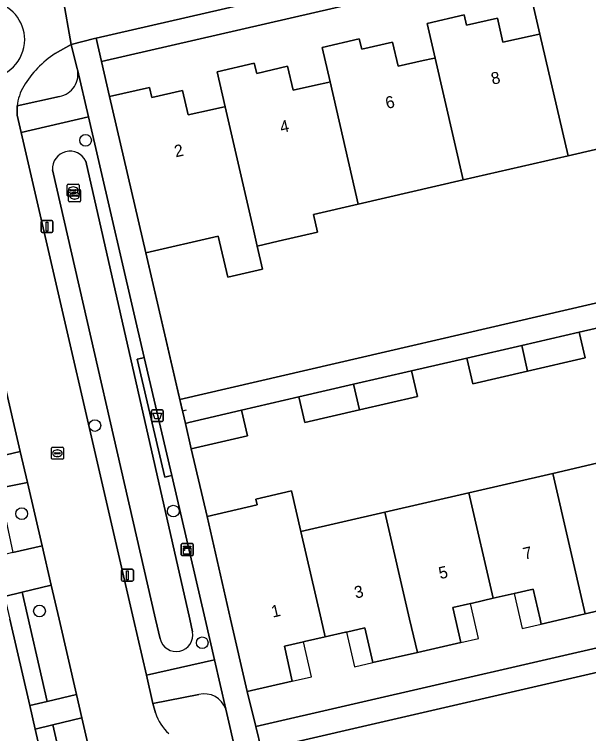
# Model space of a CAD drawing. Extents: x 156412 to 157779, y 382335 to 383768.
# Drawn here: x 156700.6 to 156748.6, y 382740.4 to 382800.5 of the extents above; entities that cross this region are included whole.
import ezdxf

# ---------------------------------------------------------------- set-up
doc = ezdxf.new("R2010")
doc.units = 0
for name, color, linetype in [('IMGEO_Afvalbak', 7, 'Continuous'), ('IMGEO_Berm_groen', 7, 'Continuous'), ('IMGEO_Boom', 7, 'Continuous'), ('IMGEO_Erf', 7, 'Continuous'), ('IMGEO_Fietspad_open', 7, 'Continuous'), ('IMGEO_Greppel_droge_sloot', 7, 'Continuous'), ('IMGEO_Groenvoorziening', 7, 'Continuous'), ('IMGEO_Haag', 7, 'Continuous'), ('IMGEO_Kast', 7, 'Continuous'), ('IMGEO_Kolk', 7, 'Continuous'), ('IMGEO_Lichtmast', 7, 'Continuous'), ('IMGEO_Muur', 7, 'Continuous'), ('IMGEO_Pand', 7, 'Continuous'), ('IMGEO_Pand_nummerreeks', 7, 'Continuous'), ('IMGEO_Pand_overbouw', 7, 'Continuous'), ('IMGEO_Parkeervlak_halfverhard', 7, 'Continuous'), ('IMGEO_Rijbaan_lokaal_gesloten', 7, 'Continuous'), ('IMGEO_Rijbaan_lokaal_open', 7, 'Continuous'), ('IMGEO_Rioolput', 7, 'Continuous'), ('IMGEO_Voetpad_open', 7, 'Continuous')]:
    doc.layers.add(name, color=color, linetype=linetype)

msp = doc.modelspace()

# ---------------------------------------------------------------- linework, layer by layer
at = {"layer": 'IMGEO_Afvalbak'}
for p, q in [((156712.075, 382766.6), (156712.075, 382767.4)), ((156712.075, 382767.4), (156712.075, 382766.6)), ((156712.175, 382767.5), (156712.965, 382767.5)), ((156712.965, 382767.5), (156712.175, 382767.5)), ((156713.065, 382767.4), (156713.065, 382766.6)), ((156713.065, 382766.6), (156713.065, 382767.4)), ((156712.965, 382766.5), (156712.175, 382766.5)), ((156712.175, 382766.5), (156712.965, 382766.5))]:
    msp.add_line(p, q, dxfattribs=at)
msp.add_lwpolyline([(156712.218, 382767.214), (156712.922, 382767.214), (156712.773, 382766.744), (156712.367, 382766.744), (156712.218, 382767.214)], dxfattribs=at)
for centre, start, end in [((156712.175, 382767.4), 90, 180), ((156712.175, 382767.4), 90, 180), ((156712.965, 382767.4), 0, 90), ((156712.965, 382767.4), 360, 90), ((156712.175, 382766.6), 180, 270), ((156712.175, 382766.6), 180, 270), ((156712.965, 382766.6), 270, 0), ((156712.965, 382766.6), 270, 0)]:
    msp.add_arc(centre, 0.1, start, end, dxfattribs=at)
at = {"layer": 'IMGEO_Berm_groen'}
for points in [[(156705.887, 382795.997), (156705.372, 382798.026), (156704.047, 382797.274)], [(156700.869, 382792.878), (156704.405, 382793.672)], [(156706.6, 382788.257), (156715.273, 382750), (156715.513, 382748.943)], [(156712.807, 382748.354), (156712.43, 382750), (156703.82, 382787.544)], [(156716.031, 382743.686), (156712.196, 382742.952), (156712.42, 382742.154)], [(156719.193, 382738.591), (156718.281, 382742.462)]]:
    msp.add_lwpolyline(points, dxfattribs=at)
for points in [[(156706.821, 382791.977), (156701.203, 382790.673), (156710.587, 382750), (156711.667, 382745.32), (156717.343, 382746.598), (156716.554, 382750), (156713.773, 382761.993), (156713.545, 382761.94), (156713.189, 382761.858), (156710.899, 382771.732), (156711.27, 382771.818), (156711.484, 382771.868)], [(156701.278, 382752.242), (156699.805, 382751.887), (156700.241, 382750), (156701.911, 382742.773), (156703.385, 382743.12)], [(156703.843, 382741.156), (156702.367, 382740.796), (156704.27, 382732.594), (156705.732, 382732.947)]]:
    msp.add_lwpolyline(points, close=True, dxfattribs=at)
for centre, radius, start, end in [((156708.737, 382790.161), 8.52, 123.40022, 149.19885), ((156704.054, 382795.531), 1.891, 280.69524, 14.27631), ((156704.705, 382792.511), 3.853, 148.50846, 174.53813), ((156705.276, 382787.644), 1.459, 24.85844, 183.91129), ((156714.154, 382748.675), 1.385, 193.41057, 11.14886), ((156716.517, 382741.9), 1.851, 17.67136, 105.23626), ((156716.548, 382743.573), 4.366, 198.97423, 226.05843)]:
    msp.add_arc(centre, radius, start, end, dxfattribs=at)
at = {"layer": 'IMGEO_Boom'}
for centre in [(156706.581, 382790.011), (156707.359, 382766.176), (156701.247, 382758.808), (156713.907, 382759.028), (156702.733, 382750.674), (156716.322, 382748.021)]:
    msp.add_circle(centre, 0.489, dxfattribs=at)
at = {"layer": 'IMGEO_Erf'}
for points in [[(156778.432, 382812.831), (156707.908, 382796.596), (156708.578, 382793.666), (156711.909, 382794.434), (156712.105, 382793.576), (156714.679, 382794.165), (156715.143, 382792.137), (156717.172, 382792.587), (156718.043, 382792.78), (156718.228, 382792.821), (156717.559, 382795.733), (156720.67, 382796.464), (156720.871, 382795.607), (156723.441, 382796.212), (156723.917, 382794.187), (156725.771, 382794.61), (156726.813, 382794.848), (156726.991, 382794.889), (156726.333, 382797.761), (156729.436, 382798.481), (156729.635, 382797.624), (156732.207, 382798.221), (156732.677, 382796.194), (156734.774, 382796.666), (156735.575, 382796.846), (156735.762, 382796.888), (156735.098, 382799.784), (156738.198, 382800.496), (156738.395, 382799.638), (156740.968, 382800.229), (156741.434, 382798.202), (156743.71, 382798.709), (156744.333, 382798.848), (156744.524, 382798.891), (156743.854, 382801.802)], [(156755.634, 382790.738), (156746.866, 382788.718), (156738.098, 382786.698), (156729.33, 382784.678), (156725.618, 382783.823), (156725.959, 382782.342), (156722.675, 382781.585), (156720.905, 382781.177), (156721.357, 382779.23), (156718.446, 382778.569), (156717.658, 382781.989), (156711.612, 382780.598), (156714.452, 382768.346), (156755.297, 382777.813)], [(156752.419, 382775.048), (156747.802, 382773.98), (156748.297, 382771.84), (156743.493, 382770.728), (156738.918, 382769.67), (156738.423, 382771.81), (156733.796, 382770.739), (156734.292, 382768.594), (156729.462, 382767.477), (156724.894, 382766.42), (156724.398, 382768.565), (156719.606, 382767.456), (156720.098, 382765.315), (156715.402, 382764.232), (156716.721, 382758.574), (156720.913, 382759.546), (156720.8, 382760.033), (156723.763, 382760.72), (156724.554, 382757.308), (156731.564, 382758.932), (156738.582, 382760.557), (156745.585, 382762.179), (156752.593, 382763.802)], [(156751.919, 382751.283), (156748.299, 382750.443), (156746.392, 382750), (156744.626, 382749.59), (156744.533, 382750), (156743.967, 382752.498), (156742.374, 382752.136), (156740.621, 382751.739), (156738.879, 382751.343), (156738.733, 382751.31), (156737.248, 382750.973), (156737.468, 382750), (156737.914, 382748.04), (156734.289, 382747.217), (156730.554, 382746.369), (156729.897, 382749.266), (156728.371, 382748.92), (156728.271, 382748.897), (156726.59, 382748.515), (156724.857, 382748.122), (156724.78, 382748.104), (156723.178, 382747.741), (156723.844, 382744.809), (156720.079, 382743.958), (156720.792, 382741.02), (156759.674, 382750)]]:
    msp.add_lwpolyline(points, dxfattribs=at)
at = {"layer": 'IMGEO_Fietspad_open'}
msp.add_lwpolyline([(156701.127, 382763.998), (156698.872, 382763.466), (156697.255, 382763.084), (156697.809, 382760.618), (156699.337, 382760.93), (156701.724, 382761.418)], close=True, dxfattribs=at)
at = {"layer": 'IMGEO_Greppel_droge_sloot'}
for points in [[(156715.513, 382748.943), (156715.273, 382750), (156706.6, 382788.257)], [(156703.82, 382787.544), (156712.43, 382750), (156712.807, 382748.354)]]:
    msp.add_lwpolyline(points, dxfattribs=at)
for centre, radius, start, end in [((156705.276, 382787.644), 1.459, 24.85844, 183.91129), ((156714.154, 382748.675), 1.385, 193.41057, 11.14886)]:
    msp.add_arc(centre, radius, start, end, dxfattribs=at)
at = {"layer": 'IMGEO_Groenvoorziening'}
msp.add_lwpolyline([(156711.484, 382771.868), (156711.27, 382771.818), (156710.899, 382771.732), (156713.189, 382761.858), (156713.545, 382761.94), (156713.773, 382761.993)], close=True, dxfattribs=at)
at = {"layer": 'IMGEO_Haag'}
msp.add_lwpolyline([(156711.484, 382771.868), (156711.27, 382771.818), (156710.899, 382771.732), (156713.189, 382761.858), (156713.545, 382761.94), (156713.773, 382761.993)], close=True, dxfattribs=at)
at = {"layer": 'IMGEO_Kast'}
for p, q in [((156714.572, 382755.384), (156714.572, 382756.225)), ((156714.572, 382756.225), (156714.572, 382755.384)), ((156714.647, 382756.309), (156715.488, 382756.309)), ((156715.488, 382756.309), (156714.647, 382756.309)), ((156715.572, 382756.234), (156715.572, 382755.393)), ((156715.572, 382755.393), (156715.572, 382756.234)), ((156715.497, 382755.309), (156714.656, 382755.309)), ((156714.656, 382755.309), (156715.497, 382755.309))]:
    msp.add_line(p, q, dxfattribs=at)
for points in [[(156714.767, 382756.099), (156715.367, 382756.099), (156715.367, 382756.014), (156714.767, 382756.014), (156714.767, 382756.099)], [(156714.767, 382755.924), (156715.367, 382755.924), (156715.367, 382755.435), (156714.767, 382755.435), (156714.767, 382755.924)]]:
    msp.add_lwpolyline(points, dxfattribs=at)
msp.add_circle((156714.851, 382755.773), 0.0377, dxfattribs=at)
for centre, start, end in [((156714.65, 382756.231), 92.4484, 184.28452), ((156714.65, 382756.231), 92.4484, 184.28452), ((156715.494, 382756.231), 2.4484, 94.28452), ((156715.494, 382756.231), 2.4484, 94.28452), ((156714.65, 382755.387), 182.4484, 274.28452), ((156714.65, 382755.387), 182.4484, 274.28452), ((156715.494, 382755.387), 272.4484, 4.28452), ((156715.494, 382755.387), 272.4484, 4.28452)]:
    msp.add_arc(centre, 0.0779, start, end, dxfattribs=at)
at = {"layer": 'IMGEO_Kolk'}
for p, q in [((156705.042, 382785.41), (156705.042, 382786.262)), ((156705.117, 382786.336), (156705.969, 382786.336)), ((156706.043, 382786.262), (156706.043, 382785.41)), ((156705.163, 382784.955), (156705.163, 382785.807)), ((156705.238, 382785.881), (156706.09, 382785.881)), ((156705.301, 382785.83), (156705.301, 382785.842)), ((156705.739, 382785.793), (156705.341, 382785.793)), ((156705.344, 382785.879), (156705.742, 382785.879)), ((156705.553, 382785.556), (156705.528, 382785.556)), ((156705.53, 382786.116), (156705.555, 382786.116)), ((156705.651, 382785.661), (156705.676, 382785.661)), ((156705.785, 382785.842), (156705.785, 382785.83)), ((156706.164, 382785.807), (156706.164, 382784.955)), ((156705.969, 382785.336), (156705.117, 382785.336)), ((156705.422, 382785.375), (156705.422, 382785.387)), ((156705.86, 382785.338), (156705.462, 382785.338)), ((156705.465, 382785.424), (156705.863, 382785.424)), ((156705.674, 382785.101), (156705.649, 382785.101)), ((156705.906, 382785.387), (156705.906, 382785.375)), ((156706.09, 382784.881), (156705.238, 382784.881))]:
    msp.add_line(p, q, dxfattribs=at)
for points in [[(156705.042, 382785.41), (156705.042, 382786.262)], [(156705.117, 382786.336), (156705.969, 382786.336)], [(156706.043, 382786.262), (156706.043, 382785.41)], [(156705.163, 382784.955), (156705.163, 382785.807)], [(156705.238, 382785.881), (156706.09, 382785.881)], [(156706.164, 382785.807), (156706.164, 382784.955)], [(156705.969, 382785.336), (156705.117, 382785.336)], [(156706.09, 382784.881), (156705.238, 382784.881)]]:
    msp.add_lwpolyline(points, dxfattribs=at)
for centre, radius, start, end in [((156705.119, 382786.26), 0.0765, 91.55205, 178.44795), ((156705.119, 382786.26), 0.0765, 91.55205, 178.44795), ((156705.967, 382786.26), 0.0765, 1.55205, 88.44795), ((156705.967, 382786.26), 0.0765, 1.55205, 88.44795), ((156705.24, 382785.805), 0.0765, 91.55205, 178.44795), ((156705.24, 382785.805), 0.0765, 91.55205, 178.44795), ((156705.341, 382785.839), 0.0403, 85.87752, 175.75265), ((156705.338, 382785.829), 0.0366, 178.93798, 274.71019), ((156705.742, 382785.836), 0.043, 264.86636, 352.45326), ((156705.746, 382785.841), 0.0386, 1.73085, 96.63898), ((156706.088, 382785.805), 0.0765, 1.55205, 88.44795), ((156706.088, 382785.805), 0.0765, 1.55205, 88.44795), ((156705.119, 382785.412), 0.0765, 181.55205, 268.44795), ((156705.119, 382785.412), 0.0765, 181.55205, 268.44795), ((156705.24, 382784.957), 0.0765, 181.55205, 268.44795), ((156705.24, 382784.957), 0.0765, 181.55205, 268.44795), ((156705.462, 382785.384), 0.0403, 85.87752, 175.75265), ((156705.459, 382785.374), 0.0366, 178.93798, 274.71019), ((156705.863, 382785.381), 0.043, 264.86636, 352.45326), ((156705.867, 382785.386), 0.0386, 1.73085, 96.63898), ((156705.967, 382785.412), 0.0765, 271.55205, 358.44795), ((156705.967, 382785.412), 0.0765, 271.55205, 358.44795), ((156706.088, 382784.957), 0.0765, 271.55205, 358.44795), ((156706.088, 382784.957), 0.0765, 271.55205, 358.44795)]:
    msp.add_arc(centre, radius, start, end, dxfattribs=at)
for centre, major_axis, ratio, start_param, end_param in [((156705.529, 382785.836), (-0.387, 0.002), 0.722429, 4.712389, 7.853982), ((156705.65, 382785.381), (-0.387, 0.002), 0.722429, 4.712389, 7.853982), ((156705.554, 382785.836), (-0.39, 0.002), 0.717154, 1.570796, 4.712389), ((156705.675, 382785.381), (-0.39, 0.002), 0.717154, 1.570796, 4.712389)]:
    msp.add_ellipse(centre, major_axis=major_axis, ratio=ratio, start_param=start_param, end_param=end_param, dxfattribs=at)
at = {"layer": 'IMGEO_Lichtmast'}
for p, q in [((156702.858, 382782.397), (156702.858, 382783.197)), ((156702.858, 382783.197), (156702.858, 382782.397)), ((156702.958, 382783.297), (156703.748, 382783.297)), ((156703.748, 382783.297), (156702.958, 382783.297)), ((156703.848, 382783.197), (156703.848, 382782.397)), ((156703.848, 382782.397), (156703.848, 382783.197)), ((156703.748, 382782.297), (156702.958, 382782.297)), ((156702.958, 382782.297), (156703.748, 382782.297)), ((156709.577, 382753.261), (156709.577, 382754.061)), ((156709.577, 382754.061), (156709.577, 382753.261)), ((156709.677, 382754.161), (156710.467, 382754.161)), ((156710.467, 382754.161), (156709.677, 382754.161)), ((156710.567, 382754.061), (156710.567, 382753.261)), ((156710.567, 382753.261), (156710.567, 382754.061)), ((156710.467, 382753.161), (156709.677, 382753.161)), ((156709.677, 382753.161), (156710.467, 382753.161))]:
    msp.add_line(p, q, dxfattribs=at)
for points in [[(156703.278, 382783.172), (156703.428, 382783.172), (156703.428, 382782.422), (156703.278, 382782.422), (156703.278, 382783.172)], [(156709.997, 382754.036), (156710.147, 382754.036), (156710.147, 382753.286), (156709.997, 382753.286), (156709.997, 382754.036)]]:
    msp.add_lwpolyline(points, dxfattribs=at)
for centre, start, end in [((156702.958, 382783.197), 90, 180), ((156702.958, 382783.197), 90, 180), ((156703.748, 382783.197), 0, 90), ((156703.748, 382783.197), 360, 90), ((156702.958, 382782.397), 180, 270), ((156702.958, 382782.397), 180, 270), ((156703.748, 382782.397), 270, 0), ((156703.748, 382782.397), 270, 0), ((156709.677, 382754.061), 90, 180), ((156709.677, 382754.061), 90, 180), ((156710.467, 382754.061), 0, 90), ((156710.467, 382754.061), 360, 90), ((156709.677, 382753.261), 180, 270), ((156709.677, 382753.261), 180, 270), ((156710.467, 382753.261), 270, 0), ((156710.467, 382753.261), 270, 0)]:
    msp.add_arc(centre, 0.1, start, end, dxfattribs=at)
at = {"layer": 'IMGEO_Muur'}
for points in [[(156714.968, 382767.446), (156714.676, 382767.379), (156711.612, 382780.598)], [(156716.721, 382758.574), (156715.402, 382764.232)]]:
    msp.add_lwpolyline(points, dxfattribs=at)
at = {"layer": 'IMGEO_Pand'}
for points in [[(156753.294, 382800.894), (156753.109, 382800.853), (156752.332, 382800.682), (156750.209, 382800.213), (156749.747, 382802.241), (156747.173, 382801.655), (156746.977, 382802.513), (156743.854, 382801.802), (156744.524, 382798.891), (156746.866, 382788.718), (156755.634, 382790.738)], [(156744.524, 382798.891), (156744.333, 382798.848), (156743.71, 382798.709), (156741.434, 382798.202), (156740.968, 382800.229), (156738.395, 382799.638), (156738.198, 382800.496), (156735.098, 382799.784), (156735.762, 382796.888), (156738.098, 382786.698), (156746.866, 382788.718)], [(156735.762, 382796.888), (156735.575, 382796.846), (156734.774, 382796.666), (156732.677, 382796.194), (156732.207, 382798.221), (156729.635, 382797.624), (156729.436, 382798.481), (156726.333, 382797.761), (156726.991, 382794.889), (156729.33, 382784.678), (156738.098, 382786.698)], [(156726.991, 382794.889), (156726.813, 382794.848), (156725.771, 382794.61), (156723.917, 382794.187), (156723.441, 382796.212), (156720.871, 382795.607), (156720.67, 382796.464), (156717.559, 382795.733), (156718.228, 382792.821), (156720.561, 382782.658), (156720.905, 382781.177), (156722.675, 382781.585), (156725.959, 382782.342), (156725.618, 382783.823), (156729.33, 382784.678)], [(156718.228, 382792.821), (156718.043, 382792.78), (156717.172, 382792.587), (156715.143, 382792.137), (156714.679, 382794.165), (156712.105, 382793.576), (156711.909, 382794.434), (156708.578, 382793.666), (156711.612, 382780.598), (156717.658, 382781.989), (156718.446, 382778.569), (156721.357, 382779.23), (156720.905, 382781.177), (156720.561, 382782.658)], [(156742.998, 382772.868), (156743.493, 382770.728), (156748.297, 382771.84), (156747.802, 382773.98)], [(156742.998, 382772.868), (156738.423, 382771.81), (156738.918, 382769.67), (156743.493, 382770.728)], [(156729.462, 382767.477), (156734.292, 382768.594), (156733.796, 382770.739), (156728.963, 382769.621)], [(156729.462, 382767.477), (156728.963, 382769.621), (156724.398, 382768.565), (156724.894, 382766.42)], [(156719.606, 382767.456), (156715.207, 382766.425), (156714.914, 382766.356), (156715.402, 382764.232), (156720.098, 382765.315)], [(156752.593, 382763.802), (156745.585, 382762.179), (156748.299, 382750.443), (156751.919, 382751.283), (156751.253, 382754.216), (156752.766, 382754.559), (156752.884, 382754.586), (156754.636, 382754.984)], [(156748.299, 382750.443), (156745.585, 382762.179), (156738.582, 382760.557), (156740.621, 382751.739), (156742.374, 382752.136), (156743.967, 382752.498), (156744.533, 382750), (156744.626, 382749.59), (156746.392, 382750)], [(156724.554, 382757.308), (156723.763, 382760.72), (156720.8, 382760.033), (156720.913, 382759.546), (156716.721, 382758.574), (156718.691, 382750), (156720.079, 382743.958), (156723.844, 382744.809), (156723.178, 382747.741), (156724.78, 382748.104), (156724.857, 382748.122), (156726.59, 382748.515), (156726.246, 382750)], [(156738.582, 382760.557), (156731.564, 382758.932), (156733.642, 382750), (156734.289, 382747.217), (156737.914, 382748.04), (156737.468, 382750), (156737.248, 382750.973), (156738.733, 382751.31), (156738.879, 382751.343), (156740.621, 382751.739)], [(156731.564, 382758.932), (156724.554, 382757.308), (156726.246, 382750), (156726.59, 382748.515), (156728.271, 382748.897), (156728.371, 382748.92), (156729.897, 382749.266), (156730.554, 382746.369), (156734.289, 382747.217), (156733.642, 382750)]]:
    msp.add_lwpolyline(points, close=True, dxfattribs=at)
at = {"layer": 'IMGEO_Pand_overbouw'}
for points in [[(156743.967, 382752.498), (156742.374, 382752.136), (156743.036, 382749.221), (156744.626, 382749.59), (156744.533, 382750)], [(156739.4, 382748.377), (156738.733, 382751.31), (156737.248, 382750.973), (156737.468, 382750), (156737.914, 382748.04)], [(156730.554, 382746.369), (156729.897, 382749.266), (156728.371, 382748.92), (156729.028, 382746.023)], [(156725.445, 382745.171), (156724.78, 382748.104), (156723.178, 382747.741), (156723.844, 382744.809)]]:
    msp.add_lwpolyline(points, close=True, dxfattribs=at)
at = {"layer": 'IMGEO_Parkeervlak_halfverhard'}
for points in [[(156699.724, 382770.058), (156697.512, 382769.539), (156698.872, 382763.466), (156701.127, 382763.998)], [(156701.724, 382761.418), (156699.337, 382760.93), (156700.512, 382755.552), (156702.948, 382756.114)], [(156704.362, 382750), (156703.708, 382752.829), (156701.278, 382752.242), (156703.385, 382743.12), (156705.819, 382743.692)], [(156706.272, 382741.749), (156703.843, 382741.156), (156705.732, 382732.947), (156708.162, 382733.534)]]:
    msp.add_lwpolyline(points, close=True, dxfattribs=at)
at = {"layer": 'IMGEO_Rijbaan_lokaal_gesloten'}
for points in [[(156925.817, 382853.068), (156855.39, 382836.785), (156816.178, 382827.739), (156776.982, 382818.697), (156706.623, 382802.451), (156704.67, 382802.003), (156705.372, 382798.026), (156707.336, 382798.509), (156707.464, 382798.538), (156780.281, 382815.295), (156817.084, 382823.811), (156856.378, 382832.904)], [(156704.047, 382797.274), (156705.372, 382798.026), (156704.67, 382802.003)], [(156712.42, 382742.154), (156712.196, 382742.952), (156711.667, 382745.32), (156710.587, 382750), (156701.203, 382790.673), (156700.871, 382792.113), (156700.869, 382792.878)], [(156699.724, 382770.058), (156701.127, 382763.998), (156701.724, 382761.418), (156702.948, 382756.114), (156703.708, 382752.829), (156704.362, 382750), (156705.819, 382743.692), (156706.272, 382741.749), (156708.162, 382733.534), (156708.954, 382730.099), (156709.882, 382726.123), (156710.326, 382724.181), (156712.181, 382716.101), (156712.964, 382712.68), (156714.49, 382706.267), (156714.882, 382704.592), (156715.816, 382700.601), (156716.61, 382697.269), (156719.479, 382684.929), (156720.255, 382681.599)], [(156830.11, 382764.227), (156721.265, 382739.07)]]:
    msp.add_lwpolyline(points, dxfattribs=at)
for centre, radius, start, end in [((156698.284, 382798.422), 3.209, 0.01331, 81.44456), ((156698.285, 382798.424), 3.209, 180.00893, 359.99107), ((156708.737, 382790.161), 8.52, 123.40022, 149.19885), ((156704.705, 382792.511), 3.853, 148.50846, 174.53813), ((156716.548, 382743.573), 4.366, 198.97423, 226.05843)]:
    msp.add_arc(centre, radius, start, end, dxfattribs=at)
at = {"layer": 'IMGEO_Rijbaan_lokaal_open'}
msp.add_lwpolyline([(156702.948, 382756.114), (156700.512, 382755.552), (156699.031, 382755.211), (156699.805, 382751.887), (156701.278, 382752.242), (156703.708, 382752.829)], close=True, dxfattribs=at)
for centre, start, end in [((156698.284, 382798.422), 0.01331, 81.44456), ((156698.285, 382798.424), 180.00893, 359.99107)]:
    msp.add_arc(centre, 3.209, start, end, dxfattribs=at)
at = {"layer": 'IMGEO_Rioolput'}
for p, q in [((156703.727, 382763.433), (156703.727, 382764.285)), ((156703.802, 382764.359), (156704.654, 382764.359)), ((156704.029, 382763.902), (156704.427, 382763.902)), ((156704.215, 382764.139), (156704.24, 382764.139)), ((156704.728, 382764.285), (156704.728, 382763.433)), ((156704.654, 382763.359), (156703.802, 382763.359)), ((156703.986, 382763.853), (156703.986, 382763.865)), ((156704.424, 382763.816), (156704.026, 382763.816)), ((156704.238, 382763.579), (156704.213, 382763.579)), ((156704.47, 382763.865), (156704.47, 382763.853))]:
    msp.add_line(p, q, dxfattribs=at)
for points in [[(156703.727, 382763.433), (156703.727, 382764.285)], [(156703.802, 382764.359), (156704.654, 382764.359)], [(156704.728, 382764.285), (156704.728, 382763.433)], [(156704.654, 382763.359), (156703.802, 382763.359)]]:
    msp.add_lwpolyline(points, dxfattribs=at)
for centre, radius, start, end in [((156703.804, 382764.283), 0.0765, 91.55205, 178.44795), ((156703.804, 382764.283), 0.0765, 91.55205, 178.44795), ((156704.026, 382763.862), 0.0403, 85.87752, 175.75265), ((156704.431, 382763.864), 0.0386, 1.73085, 96.63898), ((156704.652, 382764.283), 0.0765, 1.55205, 88.44795), ((156704.652, 382764.283), 0.0765, 1.55205, 88.44795), ((156703.804, 382763.435), 0.0765, 181.55205, 268.44795), ((156703.804, 382763.435), 0.0765, 181.55205, 268.44795), ((156704.023, 382763.852), 0.0366, 178.93798, 274.71019), ((156704.427, 382763.859), 0.043, 264.86636, 352.45326), ((156704.652, 382763.435), 0.0765, 271.55205, 358.44795), ((156704.652, 382763.435), 0.0765, 271.55205, 358.44795)]:
    msp.add_arc(centre, radius, start, end, dxfattribs=at)
for centre, major_axis, ratio, start_param, end_param in [((156704.214, 382763.859), (-0.387, 0.002), 0.722429, 4.712389, 7.853982), ((156704.239, 382763.859), (-0.39, 0.002), 0.717154, 1.570796, 4.712389)]:
    msp.add_ellipse(centre, major_axis=major_axis, ratio=ratio, start_param=start_param, end_param=end_param, dxfattribs=at)
at = {"layer": 'IMGEO_Voetpad_open'}
for points in [[(156852.727, 382829.996), (156854.08, 382830.294), (156856.714, 382830.844), (156856.91, 382830.891), (156859.126, 382831.425), (156927.114, 382847.315), (156926.664, 382849.268), (156923.197, 382848.454), (156856.378, 382832.904), (156817.084, 382823.811), (156780.281, 382815.295), (156707.464, 382798.538), (156707.908, 382796.596), (156778.432, 382812.831), (156780.962, 382813.412), (156782.34, 382813.73)], [(156708.578, 382793.666), (156707.908, 382796.596), (156707.464, 382798.538), (156707.336, 382798.509), (156705.372, 382798.026), (156705.887, 382795.997), (156705.913, 382795.934), (156706.821, 382791.977), (156711.484, 382771.868), (156713.773, 382761.993), (156716.554, 382750), (156717.343, 382746.598), (156718.281, 382742.462), (156719.193, 382738.591), (156721.265, 382739.07), (156720.792, 382741.02), (156720.079, 382743.958), (156718.691, 382750), (156716.721, 382758.574), (156715.402, 382764.232), (156714.914, 382766.356), (156714.452, 382768.346), (156711.612, 382780.598)], [(156830.11, 382764.227), (156940.449, 382789.73), (156940.042, 382791.626), (156869.58, 382775.359), (156866.975, 382774.768), (156865.597, 382774.441), (156795.182, 382758.201), (156793.73, 382757.867), (156791.208, 382757.283), (156759.674, 382750), (156720.792, 382741.02), (156721.265, 382739.07)], [(156785.319, 382782.658), (156784.918, 382784.438), (156784.837, 382784.421), (156782.042, 382783.801), (156758.348, 382778.532), (156755.297, 382777.813), (156714.452, 382768.346), (156714.914, 382766.356), (156715.207, 382766.425), (156719.606, 382767.456), (156724.398, 382768.565), (156728.963, 382769.621), (156733.796, 382770.739), (156738.423, 382771.81), (156742.998, 382772.868), (156747.802, 382773.98), (156752.419, 382775.048), (156757.023, 382776.113), (156761.808, 382777.22), (156766.454, 382778.295), (156771.048, 382779.358), (156775.843, 382780.467), (156780.645, 382781.578)], [(156705.819, 382743.692), (156703.385, 382743.12), (156701.911, 382742.773), (156702.367, 382740.796), (156703.843, 382741.156), (156706.272, 382741.749)]]:
    msp.add_lwpolyline(points, close=True, dxfattribs=at)
for points in [[(156704.405, 382793.672), (156700.869, 382792.878), (156700.871, 382792.113), (156701.203, 382790.673), (156706.821, 382791.977), (156705.913, 382795.934), (156705.887, 382795.997)], [(156716.343, 382680.694), (156715.565, 382684.002), (156712.658, 382696.368), (156711.878, 382699.681), (156710.961, 382703.608), (156709.064, 382711.734), (156708.273, 382715.121), (156706.432, 382723.261), (156705.956, 382725.238), (156705.056, 382729.161), (156704.27, 382732.594), (156702.367, 382740.796), (156701.911, 382742.773), (156700.241, 382750)], [(156717.343, 382746.598), (156711.667, 382745.32), (156712.196, 382742.952), (156716.031, 382743.686)], [(156718.281, 382742.462), (156717.343, 382746.598)]]:
    msp.add_lwpolyline(points, dxfattribs=at)
for centre, radius, start, end in [((156704.054, 382795.531), 1.891, 280.69524, 14.27631), ((156716.517, 382741.9), 1.851, 17.67136, 105.23626)]:
    msp.add_arc(centre, radius, start, end, dxfattribs=at)

# ---------------------------------------------------------------- texts
at = {"layer": 'IMGEO_Pand_nummerreeks'}
for s, rotation, p in [('8', 12.9202, (156740.564, 382794.649)), ('6', 12.9202, (156731.745, 382792.625)), ('4', 12.9202, (156722.928, 382790.603)), ('2', 12.9202, (156714.109, 382788.58)), ('7', 12.95768, (156743.233, 382754.953)), ('5', 12.96031, (156736.187, 382753.332)), ('3', 12.96031, (156729.142, 382751.711)), ('1', 12.96031, (156722.207, 382750.115))]:
    msp.add_text(s, height=1, rotation=rotation, dxfattribs=at).set_placement(p)

doc.saveas('drawing.dxf')
